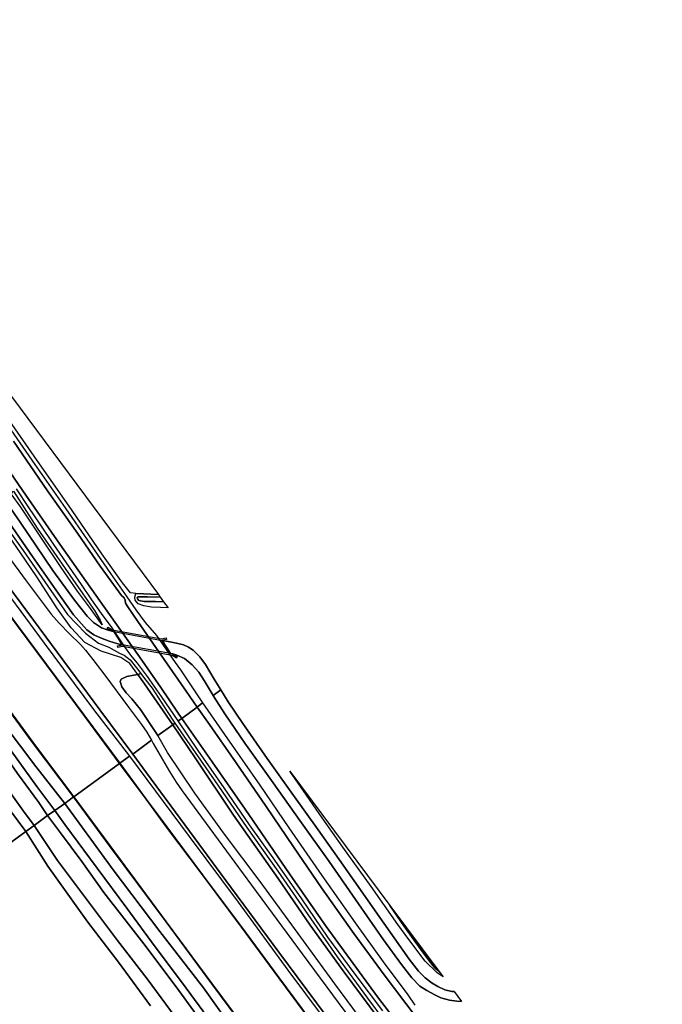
# Model space of a CAD drawing. Extents: x -26035517 to 31750492, y -9237385 to 8160032.
# Tile 267 of 298: x 29167820 to 29443712, y -5734461 to -5311979. Entities that reach past the tile are written whole.
import ezdxf

# ---------------------------------------------------------------- set-up
doc = ezdxf.new("R2010")
doc.units = 0
doc.layers.add('T-25', color=7, linetype='CONTINUOUS')

msp = doc.modelspace()

# ---------------------------------------------------------------- linework, layer by layer
at = {"layer": 'T-25', "color": 9}
for points in [[(29013436, -5314413, 14277), (29026442, -5332748, 14310), (29040953, -5353232, 14286), (29054032, -5371917, 14318), (29067228, -5390830, 14327), (29080111, -5409208, 14314), (29080124, -5409226, 14314), (29093704, -5428477, 14294), (29106204, -5446495, 14290), (29119830, -5465899, 14179), (29133656, -5485614, 14159), (29147055, -5504544, 14097), (29151455, -5510817, 14085), (29160330, -5523468, 14060), (29173306, -5542278, 14003), (29185279, -5559409, 13978), (29190915, -5567352, 13982), (29196661, -5573769, 13958), (29199670, -5575915, 13958), (29202527, -5577278, 14015), (29206241, -5578654, 14056), (29209888, -5579808, 14048), (29211873, -5580149, 13995)], [(29208194, -5574558, 13966), (29207340, -5574419, 13958), (29205314, -5573747, 13962), (29202950, -5572871, 13958), (29199531, -5570703, 13929), (29196818, -5567963, 13904), (29191385, -5561064, 13908), (29182118, -5548337, 13933), (29168075, -5527597, 14007), (29154252, -5507940, 13995), (29137120, -5483508, 14101), (29122438, -5462471, 14142), (29105234, -5437817, 14171), (29092875, -5420352, 14183), (29079268, -5401048, 14224), (29068021, -5384900, 14236), (29053424, -5363955, 14236), (29038658, -5343094, 14265), (29025225, -5323866, 14245), (29016823, -5311979, 14216)], [(29000084, -5323872, 14659), (29010093, -5337089, 14655), (29025017, -5357191, 14691), (29043049, -5381523, 14806), (29062351, -5407445, 14831), (29077081, -5427080, 14855), (29091212, -5446115, 14794), (29112204, -5474265, 14892), (29129267, -5497065, 14929), (29152337, -5528050, 14974), (29170633, -5552772, 14999), (29181368, -5567028, 15011), (29184769, -5570856, 14995), (29189219, -5575521, 14995), (29193903, -5580093, 15011), (29196093, -5582528, 14991), (29199216, -5586544, 15044), (29204314, -5593233, 14941), (29214587, -5606958, 14917), (29220158, -5614426, 14937), (29222344, -5617758, 14950), (29224367, -5621140, 15010)], [(28993844, -5328158, 14650), (29006127, -5344593, 14700), (29029456, -5375805, 14720), (29051388, -5405314, 14773), (29071826, -5432839, 14794), (29088683, -5455421, 14782), (29113090, -5488314, 14876), (29139181, -5523281, 14876), (29157697, -5548200, 14982), (29181429, -5580134, 15019), (29202279, -5608128, 15023), (29216370, -5627063, 15075)], [(28988564, -5331970, 13019), (29007442, -5357347, 13035), (29028815, -5386139, 13027), (29051437, -5416583, 13048), (29069485, -5440836, 13044), (29092888, -5472596, 13052), (29118772, -5507223, 13044), (29141597, -5537880, 13023), (29166900, -5571987, 13027), (29191766, -5605445, 13048), (29210752, -5631078, 13014)], [(28988572, -5331897, 13019), (29007482, -5357317, 13035), (29028855, -5386109, 13027), (29051477, -5416553, 13048), (29069525, -5440806, 13044), (29092928, -5472566, 13052), (29118812, -5507193, 13044), (29141637, -5537850, 13023), (29166940, -5571957, 13027), (29191806, -5605415, 13048), (29210792, -5631048, 13014)], [(29161446, -5484280, 12904), (29174330, -5502870, 13093), (29186299, -5520005, 13125), (29198219, -5537217, 13142), (29206828, -5549647, 13097), (29213761, -5559587, 13207), (29217747, -5565215, 13314), (29221759, -5570604, 13527), (29226513, -5576174, 13593), (29234563, -5587820, 13646), (29236791, -5590941, 13695), (29243421, -5600872, 13798), (29246369, -5605096, 13803), (29243995, -5606912, 11881), (29239322, -5600121, 11879), (29227538, -5583262, 11879), (29218480, -5570251, 11879), (29214247, -5563958, 11879), (29213281, -5562365, 11879), (29213082, -5561017, 11879), (29212703, -5560072, 11879), (29211461, -5559094, 11879), (29202347, -5546515, 11879), (29192598, -5532308, 11879), (29179831, -5514125, 11879), (29165121, -5492802, 11879)], [(29153906, -5491959, 11879), (29169202, -5514158, 11879), (29185109, -5537042, 11879), (29196362, -5553092, 11879), (29206435, -5567249, 11879), (29219251, -5585434, 11879), (29228364, -5598533, 11879), (29235611, -5609057, 11879), (29237479, -5611791, 11881), (29235841, -5612885, 13190), (29228677, -5602330, 13232), (29222685, -5593866, 13212), (29218448, -5588120, 13306), (29216123, -5585416, 13523), (29215525, -5584631, 13548), (29213197, -5581454, 13392), (29207558, -5572956, 13330), (29203008, -5566702, 13441), (29198864, -5560923, 13322), (29194390, -5554278, 13306), (29189223, -5546846, 13261), (29182427, -5537105, 13203), (29176557, -5528376, 13175), (29171804, -5521303, 13121), (29166412, -5513286, 13031)], [(29165121, -5492802, 11879), (29179831, -5514125, 11879), (29192598, -5532308, 11879), (29202347, -5546515, 11879), (29211461, -5559094, 11879), (29212703, -5560072, 11879), (29213082, -5561017, 11879), (29213281, -5562365, 11879), (29214247, -5563958, 11879), (29218480, -5570251, 11879), (29227538, -5583262, 11879), (29239322, -5600121, 11879), (29243995, -5606912, 11881), (29237479, -5611791, 11881), (29235611, -5609057, 11879), (29228364, -5598533, 11879), (29219251, -5585434, 11879), (29206435, -5567249, 11879), (29196362, -5553092, 11879), (29185109, -5537042, 11879), (29169202, -5514158, 11879), (29153906, -5491959, 11879)], [(29179743, -5653489, 15341), (29176035, -5647866, 15339), (29166933, -5635466, 15294), (29159418, -5624630, 15335), (29158015, -5622604, 15323), (29152307, -5614364, 15276), (29151955, -5613856, 15273), (29142732, -5600476, 15228), (29133250, -5586386, 15138), (29124150, -5573245, 15048), (29116714, -5563307, 14982), (29107177, -5552718, 14917), (29099486, -5542906, 14831), (29090469, -5529521, 14810), (29079781, -5514153, 14888), (29070024, -5500910, 14814), (29067425, -5497400, 14806)], [(29154252, -5507940, 13995), (29168075, -5527597, 14007), (29182118, -5548337, 13933), (29191385, -5561064, 13908), (29196818, -5567963, 13904), (29199531, -5570703, 13929), (29202950, -5572871, 13958), (29205314, -5573747, 13962), (29207340, -5574419, 13958), (29208194, -5574558, 13966), (29210033, -5577353, 13980), (29211873, -5580149, 13995), (29209888, -5579808, 14048), (29206241, -5578654, 14056), (29202527, -5577278, 14015), (29199670, -5575915, 13958), (29196661, -5573769, 13958), (29190915, -5567352, 13982), (29185279, -5559409, 13978), (29173306, -5542278, 14003), (29160330, -5523468, 14060)], [(29157746, -5523748, 14163), (29169280, -5539787, 14048), (29179953, -5555008, 14048), (29188389, -5567228, 14044), (29196102, -5575216, 14085), (29201660, -5579502, 14085), (29206078, -5581171, 14101), (29208431, -5582484, 14105), (29210738, -5583778, 13982), (29212725, -5584720, 13736), (29215189, -5586625, 13376), (29217977, -5590039, 13289), (29219853, -5592566, 13292), (29218521, -5592914, 14319), (29218521, -5592914, 14319), (29215164, -5588209, 14343), (29211211, -5585606, 14400), (29202867, -5582948, 14696), (29195731, -5579145, 14843), (29189930, -5572958, 14884), (29183824, -5564269, 14823), (29175224, -5551015, 14691), (29168149, -5540750, 14597), (29158525, -5526958, 14511)], [(29152337, -5528050, 14974), (29170633, -5552772, 14999), (29181368, -5567028, 15011), (29184769, -5570856, 14995), (29189219, -5575521, 14995), (29193903, -5580093, 15011), (29196093, -5582528, 14991), (29199216, -5586544, 15044), (29204314, -5593233, 14941), (29214587, -5606958, 14917), (29220158, -5614426, 14937), (29222344, -5617758, 14950), (29224367, -5621140, 15010), (29216370, -5627063, 15075), (29202279, -5608128, 15023), (29181429, -5580134, 15019), (29157697, -5548200, 14982)], [(29153720, -5546367, 14675), (29178326, -5579463, 14712), (29199515, -5607935, 14753), (29214940, -5627983, 14798), (29210792, -5631048, 13014), (29191806, -5605415, 13048), (29166940, -5571957, 13027)], [(29190949, -5645494, 13251), (29173332, -5622076, 13130), (29159200, -5602903, 13134), (29141653, -5579530, 13134), (29124315, -5556027, 13130), (29124112, -5555748, 13130), (29124192, -5555690, 12880)], [(29190989, -5645464, 13251), (29173372, -5622046, 13130), (29159240, -5602873, 13134), (29141693, -5579500, 13134), (29124355, -5555997, 13130), (29124152, -5555719, 13130)], [(29217716, -5558157, 12994), (29215413, -5557908, 13175)], [(29166860, -5572017, 12880), (29191726, -5605475, 12880), (29210712, -5631108, 12880), (29191029, -5645434, 12880), (29191029, -5645434, 12880), (29173412, -5622016, 12880), (29159280, -5602843, 12880)], [(29254125, -5599583, 13951), (29251292, -5594919, 14003), (29247585, -5588645, 13986), (29245146, -5585399, 13962), (29242231, -5582493, 13958), (29240229, -5581201, 13990), (29238129, -5580276, 13966), (29235212, -5579456, 13941), (29231622, -5578839, 13908), (29228922, -5578358, 13978)], [(29232590, -5583913, 13933), (29233508, -5584080, 14040), (29235286, -5584684, 13900), (29238556, -5586088, 13826), (29241913, -5588790, 13859), (29244663, -5591970, 13839), (29247009, -5595530, 13900), (29249564, -5599769, 13917), (29250929, -5601950, 13926)], [(29219853, -5592566, 13292), (29218521, -5592914, 14319), (29216860, -5593181, 14441), (29213785, -5593875, 14523), (29211328, -5594907, 14642), (29210930, -5595953, 14696), (29211694, -5598230, 14671), (29213469, -5600821, 14638), (29215983, -5603374, 14634), (29219639, -5607989, 14646), (29223927, -5614418, 14712), (29227105, -5619148, 14863)], [(29250929, -5601950, 13926), (29252074, -5603865, 13914), (29256142, -5610283, 13987), (29264477, -5622340, 13996), (29275972, -5638455, 13971), (29288811, -5656565, 13967), (29300654, -5673233, 13992), (29313242, -5691279, 14020), (29324041, -5706787, 14016), (29331780, -5717378, 14000), (29336236, -5723084, 13947), (29339679, -5726634, 13996), (29342565, -5728501, 13983), (29346059, -5730441, 13979), (29348663, -5731724, 13987), (29352331, -5732640, 13979), (29355491, -5733155, 13992), (29357553, -5733270, 14016)], [(29354361, -5728990, 13865), (29353316, -5728917, 13852), (29350359, -5728188, 13869), (29347280, -5726829, 13877), (29344859, -5725439, 13873), (29341843, -5723129, 13861), (29339085, -5720302, 13885), (29335066, -5715023, 13922), (29328543, -5705921, 13942), (29322472, -5697197, 13902), (29315111, -5686795, 13877), (29305018, -5672361, 13922), (29295950, -5659543, 13906), (29285139, -5644403, 13889), (29274090, -5628988, 13857), (29263683, -5614035, 13893), (29257368, -5604628, 13930), (29254125, -5599583, 13951)], [(29159200, -5602903, 13134), (29173332, -5622076, 13130), (29190949, -5645494, 13251), (29187235, -5648234, 14790), (29174783, -5632377, 14917), (29153566, -5604585, 15023)], [(29159200, -5602903, 13134), (29173332, -5622076, 13130), (29190949, -5645494, 13251), (29187235, -5648234, 14790), (29174783, -5632377, 14917), (29153566, -5604585, 15023)], [(29338026, -5739927, 11881), (29324276, -5721844, 11881), (29311219, -5704008, 11881), (29297346, -5684480, 11881), (29285371, -5666911, 11881), (29273568, -5649566, 11881), (29260785, -5630873, 11881), (29249256, -5614357, 11881), (29243995, -5606912, 11881), (29246369, -5605096, 13803), (29255806, -5618695, 13836), (29270893, -5640423, 13828), (29283350, -5658674, 13840), (29297570, -5679172, 13844), (29311822, -5699462, 13918), (29323851, -5716194, 13844), (29334395, -5730446, 13857), (29337414, -5734834, 13787)], [(29336412, -5750834, 11881), (29321499, -5731250, 11881), (29299402, -5701116, 11881), (29283639, -5678452, 11881), (29264605, -5650688, 11881), (29250406, -5630481, 11881), (29237479, -5611791, 11881), (29243995, -5606912, 11881), (29249256, -5614357, 11881), (29260785, -5630873, 11881), (29273568, -5649566, 11881), (29285371, -5666911, 11881), (29297346, -5684480, 11881), (29311219, -5704008, 11881), (29324276, -5721844, 11881), (29338026, -5739927, 11881)], [(29321386, -5750461, 14949), (29303115, -5725732, 14896), (29288484, -5705666, 14941), (29271095, -5681751, 14924), (29255809, -5661486, 14879), (29243029, -5643932, 14814), (29231266, -5626398, 14810), (29227105, -5619148, 14863), (29233501, -5614524, 14290), (29243380, -5629126, 14347), (29259674, -5653319, 14552), (29278828, -5680433, 14642), (29292545, -5700504, 14720), (29306765, -5720156, 14621), (29322427, -5741210, 14613)], [(29322427, -5741210, 14613), (29306765, -5720156, 14621), (29292545, -5700504, 14720), (29278828, -5680433, 14642), (29259674, -5653319, 14552), (29243380, -5629126, 14347), (29233501, -5614524, 14290), (29234491, -5613810, 13358), (29239560, -5621251, 13337), (29251274, -5638159, 13464), (29265268, -5658527, 13521), (29278581, -5677343, 13358), (29291598, -5695991, 13353), (29304123, -5714030, 13382), (29317088, -5731800, 13538), (29331139, -5750723, 13538)], [(29322427, -5741210, 14613), (29306765, -5720156, 14621), (29292545, -5700504, 14720), (29278828, -5680433, 14642), (29259674, -5653319, 14552), (29243380, -5629126, 14347), (29233501, -5614524, 14290), (29234491, -5613810, 13358), (29239560, -5621251, 13337), (29251274, -5638159, 13464), (29265268, -5658527, 13521), (29278581, -5677343, 13358), (29291598, -5695991, 13353), (29304123, -5714030, 13382), (29317088, -5731800, 13538), (29331139, -5750723, 13538)], [(29323680, -5737268, 13394), (29311859, -5721488, 13337), (29300060, -5705595, 13268), (29288884, -5689185, 13374), (29277298, -5672673, 13378), (29266430, -5657457, 13464), (29255539, -5641618, 13419), (29244508, -5625537, 13308), (29235841, -5612885, 13190), (29237479, -5611791, 11881), (29250406, -5630481, 11881), (29264605, -5650688, 11881), (29283639, -5678452, 11881), (29299402, -5701116, 11881), (29321499, -5731250, 11881), (29336412, -5750834, 11881)], [(29303049, -5744477, 15145), (29279069, -5712052, 15133), (29256355, -5681304, 15071), (29238765, -5657493, 15063), (29222304, -5635132, 15112), (29216370, -5627063, 15075), (29224367, -5621140, 15010), (29225192, -5622567, 14990), (29229093, -5629380, 15071), (29232119, -5634570, 15084), (29234967, -5639214, 15059), (29237634, -5642922, 15096), (29249510, -5659088, 15080), (29267316, -5683276, 15125), (29289133, -5712857, 15145), (29315113, -5747944, 15202)], [(29224367, -5621140, 15010), (29225192, -5622567, 14990), (29229093, -5629380, 15071), (29232119, -5634570, 15084), (29234967, -5639214, 15059), (29237634, -5642922, 15096), (29249510, -5659088, 15080), (29267316, -5683276, 15125), (29289133, -5712857, 15145), (29315113, -5747944, 15202), (29337020, -5777520, 15202), (29357613, -5805257, 15186), (29375939, -5830047, 15210), (29395643, -5856563, 15198), (29411783, -5878165, 15276), (29431129, -5904226, 15239), (29441679, -5918374, 15130)], [(29443712, -5916838, 14966), (29438518, -5909090, 15026), (29429251, -5897237, 14936), (29409633, -5870722, 15014), (29390039, -5843267, 14855), (29374489, -5823179, 14936), (29369802, -5816703, 15006), (29368740, -5813454, 14953), (29368638, -5811005, 14867), (29367397, -5808430, 14855), (29364294, -5804693, 14887), (29357964, -5798237, 14928), (29348348, -5786478, 14990), (29336135, -5770251, 15002), (29321386, -5750461, 14949), (29303115, -5725732, 14896), (29288484, -5705666, 14941), (29271095, -5681751, 14924), (29255809, -5661486, 14879), (29243029, -5643932, 14814), (29231266, -5626398, 14810), (29227105, -5619148, 14863)], [(29164226, -5625630, 15347), (29175210, -5640992, 15343), (29182956, -5651348, 15313)], [(29164226, -5625630, 15347), (29175210, -5640992, 15343), (29182956, -5651348, 15313), (29179743, -5653489, 15341), (29176035, -5647866, 15339), (29166933, -5635466, 15294)], [(29216370, -5627063, 15075), (29222304, -5635132, 15112), (29238765, -5657493, 15063), (29256355, -5681304, 15071), (29279069, -5712052, 15133), (29303049, -5744477, 15145), (29333227, -5784957, 15133), (29357758, -5817778, 15120), (29392724, -5864943, 15182), (29421357, -5903332, 15235), (29435862, -5922796, 15146)], [(29272747, -5755719, 12880), (29250365, -5725595, 12880), (29230728, -5699020, 12880), (29206517, -5666359, 12880), (29191029, -5645434, 12880), (29210712, -5631108, 12880), (29222066, -5646486, 12880), (29230874, -5658396, 12880), (29246274, -5678923, 12880), (29263004, -5701335, 12880), (29279040, -5723046, 12880), (29295425, -5745163, 12880)], [(29295425, -5745163, 12880), (29279040, -5723046, 12880), (29263004, -5701335, 12880), (29246274, -5678923, 12880), (29230874, -5658396, 12880), (29222066, -5646486, 12880), (29210712, -5631108, 12880), (29210792, -5631048, 13014), (29222146, -5646426, 13063), (29230954, -5658336, 13088), (29246354, -5678863, 13100), (29263084, -5701275, 13137), (29279120, -5722986, 13149), (29295505, -5745103, 13133)], [(29210789, -5631128, 13014), (29222106, -5646456, 13063), (29230914, -5658366, 13088), (29246314, -5678893, 13100), (29263044, -5701305, 13137), (29279080, -5723016, 13149), (29295465, -5745133, 13133), (29311055, -5766099, 13137), (29326431, -5786834, 13116), (29341363, -5806916, 13088), (29356728, -5827810, 13071), (29372497, -5849030, 13092), (29388054, -5870015, 13165), (29403572, -5890964, 13133), (29418617, -5911208, 13051), (29430322, -5927063, 13002)], [(29295505, -5745103, 13133), (29279120, -5722986, 13149), (29263084, -5701275, 13137), (29246354, -5678863, 13100), (29230954, -5658336, 13088), (29222146, -5646426, 13063), (29210792, -5631048, 13014), (29214940, -5627983, 14798), (29240553, -5662425, 14826), (29261547, -5690702, 14830), (29282997, -5719791, 14936), (29298058, -5740171, 14875)], [(29210792, -5631048, 13014), (29222146, -5646426, 13063), (29230954, -5658336, 13088), (29246354, -5678863, 13100), (29263084, -5701275, 13137), (29279120, -5722986, 13149), (29295505, -5745103, 13133), (29311095, -5766069, 13137), (29326471, -5786804, 13116), (29341403, -5806886, 13088), (29356768, -5827780, 13071), (29372537, -5849000, 13092), (29388094, -5869985, 13165), (29403612, -5890934, 13133), (29418657, -5911178, 13051), (29430362, -5927033, 13002)], [(29160117, -5646491, 13310), (29170405, -5660383, 13460), (29128275, -5690995, 13554)], [(29250000, -5742181, 15047), (29237695, -5725328, 15116), (29225919, -5709793, 15215), (29213758, -5693158, 15251), (29201034, -5676014, 15452), (29187192, -5657353, 15313), (29182956, -5651348, 15313), (29187235, -5648234, 14790), (29207991, -5676705, 14707), (29227930, -5703248, 14736), (29246727, -5727415, 14531), (29270072, -5760184, 14302)], [(29270072, -5760184, 14302), (29246727, -5727415, 14531), (29227930, -5703248, 14736), (29207991, -5676705, 14707), (29187235, -5648234, 14790), (29190949, -5645494, 13251), (29206437, -5666419, 13235), (29230648, -5699080, 13214), (29250285, -5725655, 13210), (29272667, -5755779, 13206)], [(29270072, -5760184, 14302), (29246727, -5727415, 14531), (29227930, -5703248, 14736), (29207991, -5676705, 14707), (29187235, -5648234, 14790), (29190949, -5645494, 13251), (29206437, -5666419, 13235), (29230648, -5699080, 13214), (29250285, -5725655, 13210), (29272667, -5755779, 13206)], [(29345323, -5853594, 12756), (29333568, -5837891, 13182), (29305697, -5800523, 13206), (29292083, -5781991, 13206), (29272667, -5755779, 13206), (29250285, -5725655, 13210), (29230648, -5699080, 13214), (29206437, -5666419, 13235), (29190949, -5645494, 13251)], [(29346414, -5854965, 13124), (29333608, -5837861, 13182), (29305737, -5800493, 13206), (29292123, -5781961, 13206), (29272707, -5755749, 13206), (29250325, -5725625, 13210), (29230688, -5699050, 13214), (29206477, -5666389, 13235), (29191032, -5645522, 13251)], [(29249015, -5746262, 15010), (29236128, -5728592, 15108), (29222158, -5709830, 15284), (29204006, -5686435, 15448), (29194449, -5673206, 15386), (29185285, -5660954, 15345), (29179743, -5653489, 15341), (29182956, -5651348, 15313), (29187192, -5657353, 15313), (29201034, -5676014, 15452), (29213758, -5693158, 15251), (29225919, -5709793, 15215), (29237695, -5725328, 15116), (29250000, -5742181, 15047)], [(29182956, -5651348, 15313), (29187192, -5657353, 15313), (29201034, -5676014, 15452), (29213758, -5693158, 15251), (29225919, -5709793, 15215), (29237695, -5725328, 15116), (29250000, -5742181, 15047), (29262317, -5758599, 14981), (29274902, -5774518, 14981), (29282473, -5784739, 14953), (29290137, -5796290, 14990), (29301393, -5811950, 14928), (29309597, -5822369, 14941), (29319694, -5835317, 14887), (29331401, -5851177, 14924), (29342488, -5867602, 15039), (29355384, -5884873, 15104), (29367716, -5902303, 15161), (29380293, -5919137, 15194), (29392547, -5936414, 15125), (29401843, -5948669, 15064)], [(29234632, -5739903, 14871), (29222588, -5723599, 14867), (29209792, -5707062, 14977), (29196977, -5689929, 15108), (29184091, -5672718, 15120), (29174000, -5657745, 14879), (29179743, -5653489, 15341), (29185285, -5660954, 15345), (29194449, -5673206, 15386), (29204006, -5686435, 15448), (29222158, -5709830, 15284), (29236128, -5728592, 15108), (29249015, -5746262, 15010)], [(29179743, -5653489, 15341), (29185285, -5660954, 15345), (29194449, -5673206, 15386), (29204006, -5686435, 15448), (29222158, -5709830, 15284), (29236128, -5728592, 15108), (29249015, -5746262, 15010), (29260795, -5761376, 14998), (29273001, -5777381, 14957), (29281452, -5789386, 14945), (29291726, -5804436, 14953), (29304135, -5820940, 14957), (29316349, -5837343, 14953), (29327613, -5852624, 14969), (29338686, -5867585, 15010), (29344736, -5875955, 15006), (29345026, -5876347, 15007)], [(29258082, -5865523, 13840), (29128275, -5690995, 13554), (29170405, -5660383, 13460), (29179975, -5675137, 13268), (29197089, -5699216, 13259), (29210222, -5716373, 13542), (29223964, -5735181, 13607)], [(29223964, -5735181, 13607), (29210222, -5716373, 13542), (29197089, -5699216, 13259), (29179975, -5675137, 13268), (29170405, -5660383, 13460), (29174000, -5657745, 14879), (29184091, -5672718, 15120), (29196977, -5689929, 15108), (29209792, -5707062, 14977), (29222588, -5723599, 14867), (29234632, -5739903, 14871)], [(29223964, -5735181, 13607), (29210222, -5716373, 13542), (29197089, -5699216, 13259), (29179975, -5675137, 13268), (29170405, -5660383, 13460), (29174000, -5657745, 14879), (29184091, -5672718, 15120), (29196977, -5689929, 15108), (29209792, -5707062, 14977), (29222588, -5723599, 14867), (29234632, -5739903, 14871)]]:
    msp.add_polyline3d(points, dxfattribs=at)
for points in [[(29210712, -5631108, 12880), (29191726, -5605475, 12880), (29166860, -5572017, 12880), (29141557, -5537910, 12880), (29118732, -5507253, 12880), (29092848, -5472626, 12880), (29069445, -5440866, 12880), (29051397, -5416613, 12880), (29028775, -5386169, 12880), (29007402, -5357377, 12880), (28988492, -5331957, 12990), (28988572, -5331897, 13019), (29007482, -5357317, 13035), (29028855, -5386109, 13027), (29051477, -5416553, 13048), (29069525, -5440806, 13044), (29092928, -5472566, 13052), (29118812, -5507193, 13044), (29141637, -5537850, 13023), (29166940, -5571957, 13027), (29191806, -5605415, 13048), (29210792, -5631048, 13014), (29210712, -5631108, 12880)], [(29107900, -5401039, 13031), (29104222, -5394122, 13089), (29104735, -5393764, 12998), (29227386, -5558659, 12896), (29217716, -5558157, 12994), (29215413, -5557908, 13175), (29212012, -5553566, 13166), (29203151, -5541143, 13158), (29190309, -5522605, 13097), (29174080, -5499215, 13048), (29156247, -5473911, 13015), (29143272, -5455200, 13015), (29128550, -5433287, 12978), (29112994, -5409455, 12953), (29107900, -5401039, 13031)], [(29164122, -5515392, 13993), (29165234, -5514345, 13107), (29175379, -5530137, 13216), (29187290, -5547440, 13277), (29194927, -5558364, 13335), (29199966, -5565458, 13429), (29202420, -5569622, 13609), (29203231, -5571694, 13699), (29198210, -5564628, 13872), (29192662, -5557223, 13966), (29185627, -5546981, 13954), (29177125, -5534406, 13954), (29168263, -5521154, 13945), (29164122, -5515392, 13993)], [(29116154, -5552390, 14696), (29127659, -5567783, 14814), (29138433, -5582683, 14675), (29153566, -5604585, 15023), (29174783, -5632377, 14917), (29187235, -5648234, 14790), (29182956, -5651348, 15313), (29175210, -5640992, 15343), (29164226, -5625630, 15347), (29152338, -5608846, 15282), (29141002, -5592614, 15212), (29130605, -5576390, 15105), (29124787, -5568422, 15048), (29115308, -5556504, 14974), (29113484, -5554384, 14938), (29116154, -5552390, 14696)], [(29191029, -5645434, 12880), (29190949, -5645494, 13251), (29173332, -5622076, 13130), (29159200, -5602903, 13134), (29141653, -5579530, 13134), (29124315, -5556027, 13130), (29124112, -5555748, 13130), (29124192, -5555690, 12880), (29124395, -5555967, 12880), (29141733, -5579470, 12880), (29159280, -5602843, 12880), (29173412, -5622016, 12880), (29191029, -5645434, 12880)], [(29217716, -5558157, 12994), (29227386, -5558659, 12896), (29228186, -5559776, 11703), (29222745, -5559579, 11703), (29218560, -5559655, 11703), (29218316, -5559902, 11703), (29218428, -5560440, 11703), (29219033, -5561194, 11703), (29221289, -5561627, 11703), (29226153, -5561656, 11703), (29229625, -5561751, 11703), (29231540, -5564280, 13564), (29228312, -5564195, 13544), (29224369, -5564096, 13486), (29221142, -5563549, 13404), (29218635, -5562641, 13265), (29217420, -5561052, 13162), (29217193, -5559704, 13097), (29217716, -5558157, 12994)], [(29229625, -5561751, 11703), (29226153, -5561656, 11703), (29221289, -5561627, 11703), (29219033, -5561194, 11703), (29218428, -5560440, 11703), (29218316, -5559902, 11703), (29218560, -5559655, 11703), (29222745, -5559579, 11703), (29228186, -5559776, 11703), (29229625, -5561751, 11703)], [(29205776, -5572696, 14150), (29207583, -5573749, 14150), (29228668, -5577676, 14171), (29230719, -5577267, 14126), (29230847, -5577907, 14126), (29228882, -5578298, 13978), (29232635, -5583972, 13933), (29233499, -5584129, 14040), (29235493, -5585326, 14023), (29235151, -5585895, 14023), (29233261, -5584760, 14040), (29211922, -5580882, 14134), (29209888, -5581324, 14130), (29209747, -5580676, 14130), (29211910, -5580205, 13995), (29208171, -5574523, 13966), (29207352, -5574370, 13958), (29205448, -5573260, 13990), (29205776, -5572696, 14150)], [(29230791, -5581184, 13955), (29232590, -5583913, 13933), (29211873, -5580149, 13995), (29210033, -5577353, 13980), (29208194, -5574558, 13966), (29228922, -5578358, 13978), (29230791, -5581184, 13955)], [(29250929, -5601950, 13926), (29249564, -5599769, 13917), (29247009, -5595530, 13900), (29244663, -5591970, 13839), (29241913, -5588790, 13859), (29238556, -5586088, 13826), (29235286, -5584684, 13900), (29233508, -5584080, 14040), (29232590, -5583913, 13933), (29230791, -5581184, 13955), (29228922, -5578358, 13978), (29231622, -5578839, 13908), (29235212, -5579456, 13941), (29238129, -5580276, 13966), (29240229, -5581201, 13990), (29242231, -5582493, 13958), (29245146, -5585399, 13962), (29247585, -5588645, 13986), (29251292, -5594919, 14003), (29254125, -5599583, 13951), (29250929, -5601950, 13926)], [(29218521, -5592914, 14319), (29221432, -5596996, 14298), (29233501, -5614524, 14290), (29227105, -5619148, 14863), (29223927, -5614418, 14712), (29219639, -5607989, 14646), (29215983, -5603374, 14634), (29213469, -5600821, 14638), (29211694, -5598230, 14671), (29210930, -5595953, 14696), (29211328, -5594907, 14642), (29213785, -5593875, 14523), (29216860, -5593181, 14441), (29218521, -5592914, 14319)], [(29218521, -5592914, 14319), (29219853, -5592566, 13292), (29221380, -5594622, 13294), (29224666, -5598881, 13195), (29231153, -5608889, 13261), (29234491, -5613810, 13358), (29233501, -5614524, 14290), (29221432, -5596996, 14298), (29218521, -5592914, 14319)], [(29218521, -5592914, 14319), (29219853, -5592566, 13292), (29221380, -5594622, 13294), (29224666, -5598881, 13195), (29231153, -5608889, 13261), (29234491, -5613810, 13358), (29233501, -5614524, 14290), (29221432, -5596996, 14298), (29218521, -5592914, 14319)], [(29357553, -5733270, 14016), (29355491, -5733155, 13992), (29352331, -5732640, 13979), (29348663, -5731724, 13987), (29346059, -5730441, 13979), (29342565, -5728501, 13983), (29339679, -5726634, 13996), (29336236, -5723084, 13947), (29331780, -5717378, 14000), (29324041, -5706787, 14016), (29313242, -5691279, 14020), (29300654, -5673233, 13992), (29288811, -5656565, 13967), (29275972, -5638455, 13971), (29264477, -5622340, 13996), (29256142, -5610283, 13987), (29252074, -5603865, 13914), (29250929, -5601950, 13926), (29254125, -5599583, 13951), (29257368, -5604628, 13930), (29263683, -5614035, 13893), (29274090, -5628988, 13857), (29285139, -5644403, 13889), (29295950, -5659543, 13906), (29305018, -5672361, 13922), (29315111, -5686795, 13877), (29322472, -5697197, 13902), (29328543, -5705921, 13942), (29335066, -5715023, 13922), (29339085, -5720302, 13885), (29341843, -5723129, 13861), (29344859, -5725439, 13873), (29347280, -5726829, 13877), (29350359, -5728188, 13869), (29353316, -5728917, 13852), (29354361, -5728990, 13865), (29357553, -5733270, 14016)], [(29148533, -5619047, 14646), (29148035, -5620138, 14946), (29148301, -5621313, 15003), (29149997, -5623763, 15036), (29154040, -5629600, 15003), (29158736, -5636347, 14884), (29163685, -5643551, 14855), (29169524, -5651648, 14892), (29174000, -5657745, 14879), (29170405, -5660383, 13460), (29160117, -5646491, 13310), (29153314, -5636612, 13326), (29145424, -5626174, 13179), (29141478, -5621230, 13404), (29137862, -5617313, 13609), (29136439, -5615227, 13746), (29137602, -5615748, 13794), (29143346, -5617327, 14163), (29148243, -5618995, 14618), (29148533, -5619047, 14646)], [(29148533, -5619047, 14646), (29152975, -5619852, 15081), (29155866, -5621203, 15343), (29158015, -5622604, 15323), (29159418, -5624630, 15335), (29166933, -5635466, 15294), (29176035, -5647866, 15339), (29179743, -5653489, 15341), (29174000, -5657745, 14879), (29169524, -5651648, 14892), (29163685, -5643551, 14855), (29158736, -5636347, 14884), (29154040, -5629600, 15003), (29149997, -5623763, 15036), (29148301, -5621313, 15003), (29148035, -5620138, 14946), (29148533, -5619047, 14646)], [(29349697, -5722718, 13566), (29346935, -5720863, 13566), (29341860, -5715973, 13570), (29334902, -5706665, 13595), (29330211, -5700196, 13673), (29318683, -5683842, 13693), (29306536, -5667036, 13718), (29297691, -5654409, 13701), (29288363, -5641023, 13709), (29283864, -5634456, 13709), (29326712, -5692014, 12928), (29332762, -5700732, 12936), (29339991, -5710941, 12842), (29343263, -5715333, 12895), (29345293, -5718020, 12859), (29346240, -5718952, 12863), (29347833, -5720264, 12863), (29349697, -5722718, 13566)], [(29345323, -5853594, 12756), (29333568, -5837891, 13182), (29305697, -5800523, 13206), (29292083, -5781991, 13206), (29272667, -5755779, 13206), (29250285, -5725655, 13210), (29230648, -5699080, 13214), (29206437, -5666419, 13235), (29190949, -5645494, 13251), (29191029, -5645434, 12880), (29206517, -5666359, 12880), (29230728, -5699020, 12880), (29250365, -5725595, 12880), (29272747, -5755719, 12880), (29292163, -5781931, 12880), (29305777, -5800463, 12880), (29333648, -5837831, 12880), (29345403, -5853534, 12880), (29346454, -5854935, 12750), (29346374, -5854995, 12740), (29345323, -5853594, 12756)], [(29347833, -5720264, 12863), (29346240, -5718952, 12863), (29345293, -5718020, 12859), (29343263, -5715333, 12895), (29339991, -5710941, 12842), (29332762, -5700732, 12936), (29326712, -5692014, 12928), (29347833, -5720264, 12863)]]:
    msp.add_polyline3d(points, close=True, dxfattribs=at)

doc.saveas('drawing.dxf')
